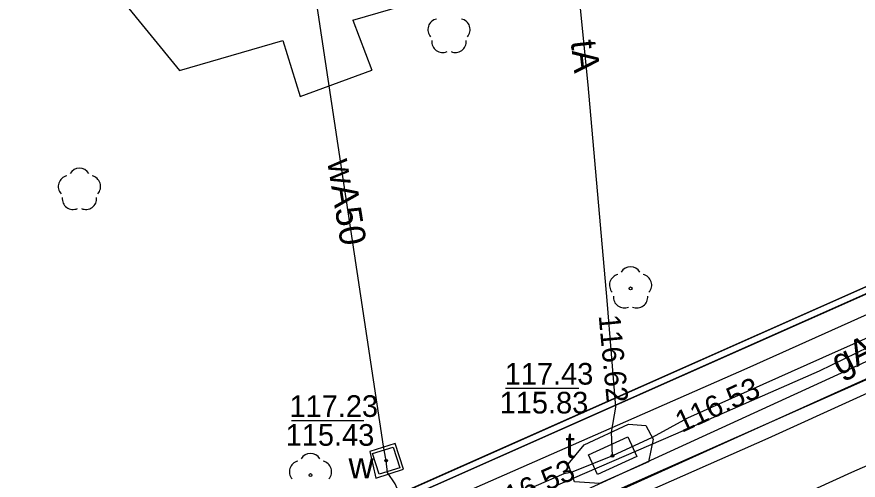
# Model space of a CAD drawing. Extents: x 6434771 to 6436222, y 5663454 to 5664782.
# Drawn here: x 6435180.31 to 6435209.44, y 5664211.77 to 5664227.82 of the extents above; entities that cross this region are included whole.
import ezdxf

# ---------------------------------------------------------------- set-up
doc = ezdxf.new("R2010")
doc.units = 0
for name, color, linetype in [('Warstwa 1', 7, 'Continuous'), ('Warstwa 11', 7, 'Continuous'), ('Warstwa 12', 7, 'Continuous'), ('Warstwa 13', 7, 'Continuous'), ('Warstwa 14', 7, 'Continuous'), ('Warstwa 15', 7, 'Continuous'), ('Warstwa 2', 7, 'Continuous'), ('Warstwa 4', 7, 'Continuous'), ('Warstwa 5', 7, 'Continuous'), ('Warstwa 6', 7, 'Continuous'), ('Warstwa 7', 7, 'Continuous'), ('Warstwa 9', 7, 'Continuous')]:
    doc.layers.add(name, color=color, linetype=linetype)

msp = doc.modelspace()

# ---------------------------------------------------------------- linework, layer by layer
at = {"layer": 'Warstwa 1'}
msp.add_line((6435154.317, 5664193.62), (6435252.346, 5664237.168), dxfattribs=at)
msp.add_line((6435154.317, 5664193.62), (6435252.346, 5664237.168), dxfattribs=at)
at = {"layer": 'Warstwa 11'}
for centre in [(6435201.562, 5664218.416), (6435190.48, 5664211.949)]:
    msp.add_circle(centre, 0.05, dxfattribs=at)
for centre, start, end in [((6435201.562, 5664218.791), 30.1471, 149.8529), ((6435201.205, 5664218.532), 102.1471, 221.8529), ((6435201.919, 5664218.532), 318.1471, 77.8529), ((6435201.342, 5664218.113), 174.1471, 293.8529), ((6435201.782, 5664218.113), 246.1471, 5.8529), ((6435190.48, 5664212.324), 30.1471, 149.8529), ((6435190.123, 5664212.065), 102.1471, 221.8529), ((6435190.837, 5664212.065), 318.1471, 77.8529)]:
    msp.add_arc(centre, 0.375, start, end, dxfattribs=at)
at = {"layer": 'Warstwa 12'}
for points in [[(6435163.258, 5664195.462), (6435165.422, 5664196.444), (6435173.188, 5664199.843), (6435177.707, 5664201.903), (6435184.289, 5664204.931), (6435185.443, 5664205.514), (6435192.607, 5664208.727), (6435197.847, 5664211.091), (6435203.131, 5664213.378), (6435208.097, 5664215.562), (6435211.52, 5664217.219), (6435217.133, 5664219.729), (6435230.14, 5664225.514), (6435235.984, 5664228.085), (6435243.7, 5664231.462), (6435250.73, 5664234.549), (6435258.689, 5664238.017), (6435266.557, 5664241.428), (6435276.882, 5664245.994), (6435281.236, 5664247.937)], [(6435166.227, 5664195.426), (6435174.241, 5664198.938), (6435184.795, 5664203.774), (6435190.869, 5664206.408), (6435197.069, 5664209.142), (6435206.327, 5664213.231), (6435212.589, 5664216.074), (6435219.21, 5664219.064), (6435221.954, 5664220.187), (6435223.302, 5664220.828), (6435236.068, 5664226.475), (6435241.22, 5664228.753), (6435245.127, 5664230.31), (6435251.006, 5664232.889), (6435259.495, 5664236.537), (6435265.624, 5664239.277), (6435269.893, 5664241.085), (6435272.641, 5664242.393), (6435275.176, 5664243.361), (6435276.604, 5664244.159), (6435278.452, 5664244.874), (6435281.216, 5664246.228)], [(6435200.938, 5664212.618), (6435200.901, 5664213.438), (6435201.049, 5664214.302), (6435200.748, 5664217.999), (6435200.097, 5664225.464), (6435199.172, 5664234.695), (6435198.59, 5664240.809), (6435198.351, 5664241.584)], [(6435166.14, 5664196.44), (6435172.501, 5664198.981), (6435180.622, 5664202.634), (6435187.375, 5664205.684), (6435197.427, 5664210.252), (6435208.741, 5664215.43), (6435215.773, 5664218.661), (6435220.459, 5664220.797), (6435223.701, 5664222.292), (6435226.604, 5664223.534), (6435232.618, 5664226.199), (6435236.028, 5664227.627), (6435238.812, 5664228.918), (6435242.852, 5664230.628), (6435248.839, 5664233.268), (6435253.798, 5664235.377), (6435254.742, 5664235.822)], [(6435165.539, 5664195.435), (6435172.718, 5664198.58), (6435178.903, 5664201.208), (6435188.571, 5664205.582), (6435194.746, 5664208.511), (6435210.406, 5664215.591), (6435226.228, 5664222.753), (6435240.75, 5664229.151), (6435251.751, 5664233.964), (6435255.208, 5664235.41)], [(6435194.746, 5664208.511), (6435194.611, 5664208.829), (6435193.407, 5664211.651), (6435193.15, 5664212.039), (6435193.101, 5664212.446), (6435193.012, 5664212.954), (6435190.094, 5664232.342)], [(6435234.812, 5664227.859), (6435226.14, 5664223.979), (6435224.747, 5664223.287), (6435215.547, 5664219.329), (6435214.636, 5664218.879), (6435208.204, 5664216.011), (6435203.533, 5664213.923), (6435202.313, 5664213.251), (6435200.938, 5664212.618), (6435199.504, 5664212.043), (6435199.25, 5664211.987), (6435193.503, 5664209.501), (6435189.55, 5664207.724), (6435185.857, 5664206.119), (6435182.351, 5664204.502), (6435173.646, 5664200.54), (6435171.762, 5664199.694), (6435171.377, 5664199.545), (6435170.86, 5664199.336), (6435167.838, 5664198.058), (6435164.406, 5664196.384), (6435162.285, 5664195.474)], [(6435160.864, 5664195.492), (6435161.14, 5664196.11), (6435184.7, 5664206.46), (6435205.6, 5664215.65), (6435221.93, 5664222.98), (6435222.44, 5664223.04), (6435222.78, 5664222.89), (6435223.97, 5664220.33), (6435231.46, 5664201.84), (6435231.72, 5664201.53), (6435234.04, 5664202.36), (6435234.75, 5664202.01)]]:
    msp.add_lwpolyline(points, dxfattribs=at)
at = {"layer": 'Warstwa 13'}
for centre, start, end in [((6435194.919, 5664227.38), 102.0477, 221.9513), ((6435195.633, 5664227.38), 318.0487, 77.9523), ((6435195.056, 5664226.961), 174.1984, 293.7229), ((6435195.496, 5664226.961), 246.2771, 5.6877), ((6435182.482, 5664222.204), 30.1471, 149.8529), ((6435182.125, 5664221.945), 102.0477, 221.9513), ((6435182.839, 5664221.945), 318.0487, 77.9523), ((6435182.262, 5664221.526), 174.1984, 293.7229), ((6435182.702, 5664221.526), 246.2771, 5.6877)]:
    msp.add_arc(centre, 0.375, start, end, dxfattribs=at)
at = {"layer": 'Warstwa 14'}
for p, q in [((6435197.23, 5664214.958), (6435199.765, 5664214.958)), ((6435189.82, 5664213.839), (6435192.333, 5664213.839))]:
    msp.add_line(p, q, dxfattribs=at)
for centre in [(6435193.101, 5664212.446), (6435200.938, 5664212.618), (6435200.938, 5664212.618), (6435200.938, 5664212.618), (6435200.938, 5664212.618)]:
    msp.add_circle(centre, 0.045, dxfattribs=at)
at = {"layer": 'Warstwa 15'}
for points in [[(6435199.953, 5664212.993), (6435201.494, 5664213.717), (6435202.087, 5664213.661), (6435202.345, 5664213.195), (6435202.187, 5664212.406), (6435200.481, 5664211.652), (6435199.625, 5664211.711), (6435199.401, 5664212.324)], [(6435192.539, 5664212.77), (6435192.748, 5664211.847), (6435193.702, 5664212.156), (6435193.413, 5664213.039)]]:
    msp.add_lwpolyline(points, close=True, dxfattribs=at)
at = {"layer": 'Warstwa 2'}
msp.add_lwpolyline([(6435242.885, 5664233.218), (6435189.586, 5664209.532), (6435157.958, 5664195.526)], dxfattribs=at)
at = {"layer": 'Warstwa 4'}
for points in [[(6435200.413, 5664211.964), (6435200.1, 5664212.646), (6435201.463, 5664213.272), (6435201.776, 5664212.59)], [(6435192.855, 5664211.976), (6435192.631, 5664212.692), (6435193.347, 5664212.916), (6435193.571, 5664212.2)]]:
    msp.add_lwpolyline(points, close=True, dxfattribs=at)
at = {"layer": 'Warstwa 6'}
for points in [[(6435252.346, 5664237.168), (6435235.07, 5664283.87), (6435199.266, 5664276.156), (6435151.139, 5664265.788), (6435151.448, 5664195.415), (6435151.806, 5664194.42), (6435152.448, 5664193.743), (6435153.306, 5664193.562), (6435154.317, 5664193.62)], [(6435207.671, 5664193.885), (6435247.344, 5664211.396), (6435287.693, 5664229.399), (6435327.816, 5664247.024), (6435328.967, 5664271.142), (6435315.455, 5664265.206), (6435299.068, 5664257.994), (6435278.528, 5664248.892), (6435257.06, 5664239.171), (6435252.346, 5664237.168), (6435154.317, 5664193.62), (6435155.042, 5664172.61), (6435157.213, 5664173.533), (6435184.837, 5664184.49)]]:
    msp.add_lwpolyline(points, close=True, dxfattribs=at)
for centre in [(6435193.101, 5664212.446), (6435200.938, 5664212.618)]:
    msp.add_circle(centre, 0.045, dxfattribs=at)
at = {"layer": 'Warstwa 7'}
msp.add_lwpolyline([(6435257.398, 5664233.575), (6435256.355, 5664233.157), (6435249.47, 5664230.116), (6435244.045, 5664227.62), (6435236.976, 5664224.52), (6435231.274, 5664221.984), (6435230.463, 5664221.621), (6435225.75, 5664219.51), (6435219.998, 5664216.91), (6435217.838, 5664215.88), (6435215.87, 5664215.025), (6435215.048, 5664214.587), (6435209.205, 5664212.035), (6435202.891, 5664209.154), (6435195.921, 5664206.053), (6435192.914, 5664204.64)], dxfattribs=at)
at = {"layer": 'Warstwa 9'}
for p, q in [((6435177.07, 5664236.84), (6435185.949, 5664225.961)), ((6435189.586, 5664209.532), (6435242.885, 5664233.218)), ((6435191.95, 5664227.709), (6435207.455, 5664232.232)), ((6435191.95, 5664227.709), (6435192.599, 5664225.971)), ((6435185.949, 5664225.961), (6435189.521, 5664226.998)), ((6435189.521, 5664226.998), (6435190.118, 5664225.061)), ((6435190.118, 5664225.061), (6435192.599, 5664225.971)), ((6435198.62, 5664210.336), (6435221.544, 5664220.5)), ((6435198.62, 5664210.336), (6435221.544, 5664220.5))]:
    msp.add_line(p, q, dxfattribs=at)

# ---------------------------------------------------------------- texts
at = {"layer": 'Warstwa 13'}
for s, rotation, p in [('tA', 276.4178, (6435199.489, 5664226.978)), ('wA50', 279.2539, (6435191.055, 5664222.823)), ('gA150', 26.5165, (6435208.791, 5664215.381))]:
    msp.add_text(s, height=0.9, rotation=rotation, dxfattribs=at).set_placement(p)
at = {"layer": 'Warstwa 14'}
for s, rotation, p in [('116.62', 275.3521, (6435200.455, 5664217.477)), ('116.53', 24.7747, (6435203.33, 5664213.405)), ('116.53', 24.0814, (6435196.903, 5664210.591))]:
    msp.add_text(s, height=0.75, rotation=rotation, dxfattribs=at).set_placement(p)
for s, p in [('115.83', (6435197.03, 5664214.083)), ('115.43', (6435189.622, 5664212.964))]:
    msp.add_text(s, height=0.75, dxfattribs=at).set_placement(p)
at = {"layer": 'Warstwa 5'}
for s, p in [('t', (6435199.305, 5664212.543)), ('w', (6435191.798, 5664211.839))]:
    msp.add_text(s, height=0.9, dxfattribs=at).set_placement(p)
at = {"layer": 'Warstwa 6'}
for s, p in [('117.43', (6435197.205, 5664215.083)), ('117.23', (6435189.753, 5664213.964))]:
    msp.add_text(s, height=0.75, dxfattribs=at).set_placement(p)

doc.saveas('drawing.dxf')
